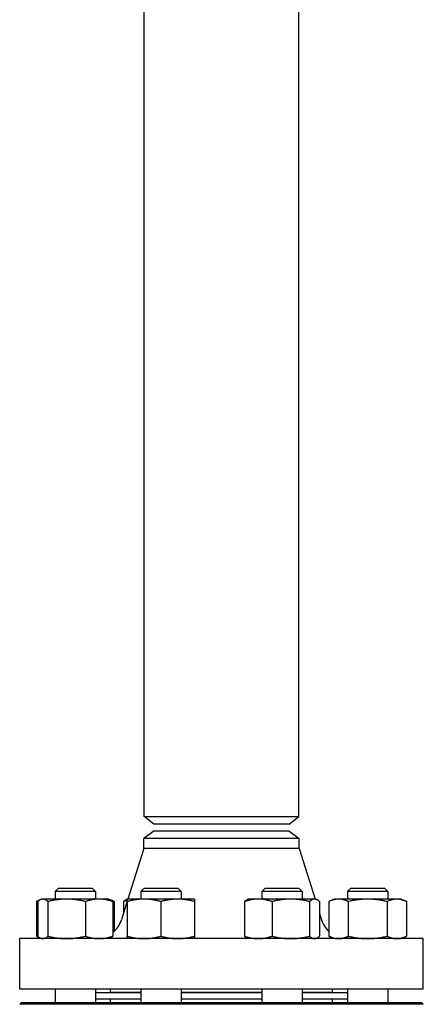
# Model space of a CAD drawing. Header units: inches. Extents: x 24 to 1128, y -58 to 748.
# Tile 495 of 656: x 597.47 to 604.97, y 386.93 to 405.21. Entities that reach past the tile are written whole.
import ezdxf

# ---------------------------------------------------------------- set-up
doc = ezdxf.new("R2010")
doc.units = ezdxf.units.IN
doc.header["$LTSCALE"] = 32
doc.header["$MEASUREMENT"] = 0
doc.layers.add('Visible (ANSI)', color=7, linetype='Continuous', lineweight=30)

msp = doc.modelspace()

# ---------------------------------------------------------------- linework, layer by layer
at = {"layer": 'Visible (ANSI)'}
for p, q in [((599.78063, 390.41659), (599.78063, 416.21825)), ((602.65563, 390.41659), (602.65563, 416.21825)), ((599.78063, 390.41659), (602.65563, 390.41659)), ((599.96363, 390.27617), (599.78063, 390.41659)), ((602.47263, 390.27617), (602.65563, 390.41659)), ((602.47263, 390.27617), (599.96363, 390.27617)), ((599.96563, 390.15117), (599.77813, 390.0073)), ((599.77813, 389.8245), (599.77813, 390.0073)), ((602.65813, 390.0073), (599.77813, 390.0073)), ((599.96563, 390.15117), (602.47063, 390.15117)), ((602.47063, 390.15117), (602.65813, 390.0073)), ((602.65813, 389.8245), (602.65813, 390.0073)), ((599.77813, 389.8245), (599.48061, 388.88517)), ((602.65813, 389.8245), (599.77813, 389.8245)), ((602.65813, 389.8245), (602.95565, 388.88517)), ((598.18943, 389.08617), (598.12693, 389.02367)), ((598.87693, 389.02367), (598.12693, 389.02367)), ((598.12693, 389.02367), (598.12693, 388.88517)), ((598.18943, 389.08617), (598.81443, 389.08617)), ((598.81443, 389.08617), (598.87693, 389.02367)), ((598.87693, 389.02367), (598.87693, 388.88517)), ((599.78054, 389.08617), (599.71804, 389.02367)), ((600.46804, 389.02367), (599.71804, 389.02367)), ((599.71804, 389.02367), (599.71804, 388.88517)), ((599.78054, 389.08617), (600.40554, 389.08617)), ((600.40554, 389.08617), (600.46804, 389.02367)), ((600.46804, 389.02367), (600.46804, 388.88517)), ((602.03072, 389.08617), (601.96822, 389.02367)), ((602.71822, 389.02367), (601.96822, 389.02367)), ((601.96822, 389.02367), (601.96822, 388.88517)), ((602.03072, 389.08617), (602.65572, 389.08617)), ((602.65572, 389.08617), (602.71822, 389.02367)), ((602.71822, 389.02367), (602.71822, 388.88517)), ((603.62184, 389.08617), (603.55934, 389.02367)), ((604.30934, 389.02367), (603.55934, 389.02367)), ((603.55934, 389.02367), (603.55934, 388.88517)), ((603.62184, 389.08617), (604.24684, 389.08617)), ((604.24684, 389.08617), (604.30934, 389.02367)), ((604.30934, 389.02367), (604.30934, 388.88517)), ((597.85488, 388.87489), (597.78024, 388.84008)), ((597.78024, 388.84008), (597.78024, 388.19626)), ((597.80483, 388.84008), (597.80483, 388.19626)), ((597.87693, 388.88517), (597.85488, 388.87489)), ((597.89822, 388.88517), (597.87693, 388.88517)), ((598.34017, 388.88517), (597.89822, 388.88517)), ((597.99162, 388.84008), (597.99162, 388.19626)), ((598.94387, 388.88517), (598.34017, 388.88517)), ((598.68871, 388.84008), (598.68871, 388.19626)), ((599.12693, 388.88517), (598.94387, 388.88517)), ((599.12693, 388.88517), (599.14897, 388.87489)), ((599.14897, 388.87489), (599.22361, 388.84008)), ((599.19902, 388.84008), (599.19902, 388.19626)), ((599.22361, 388.84008), (599.22361, 388.28605)), ((599.46804, 388.84548), (599.35868, 388.50019)), ((599.39595, 388.84008), (599.39595, 388.61785)), ((599.46804, 388.88517), (599.446, 388.87489)), ((599.78054, 388.88517), (599.46804, 388.88517)), ((599.46804, 388.84008), (599.46804, 388.19626)), ((600.40554, 388.88517), (599.78054, 388.88517)), ((600.09304, 388.84008), (600.09304, 388.19626)), ((600.71804, 388.88517), (600.40554, 388.88517)), ((600.71804, 388.84008), (600.71804, 388.19626)), ((601.64613, 388.84008), (601.64613, 388.19626)), ((601.71822, 388.88517), (601.69617, 388.87489)), ((601.90128, 388.88517), (601.71822, 388.88517)), ((602.50498, 388.88517), (601.90128, 388.88517)), ((602.15644, 388.84008), (602.15644, 388.19626)), ((602.94693, 388.88517), (602.50498, 388.88517)), ((602.85353, 388.84008), (602.85353, 388.19626)), ((602.96822, 388.88517), (602.94693, 388.88517)), ((602.96822, 388.88517), (602.99027, 388.87489)), ((603.04032, 388.84008), (603.04032, 388.19626)), ((603.30934, 388.88517), (603.21265, 388.84008)), ((603.21265, 388.84008), (603.21265, 388.19626)), ((603.39307, 388.88517), (603.30934, 388.88517)), ((603.93434, 388.88517), (603.39307, 388.88517)), ((603.57349, 388.84008), (603.57349, 388.19626)), ((604.4756, 388.88517), (603.93434, 388.88517)), ((604.29518, 388.84008), (604.29518, 388.19626)), ((604.55934, 388.88517), (604.4756, 388.88517)), ((604.55934, 388.88517), (604.65603, 388.84008)), ((604.65603, 388.84008), (604.65603, 388.19626)), ((603.04032, 388.61785), (603.07758, 388.50019)), ((597.85488, 388.16145), (597.78024, 388.19626)), ((603.30934, 388.15117), (603.21265, 388.19626)), ((604.55934, 388.15117), (604.65603, 388.19626)), ((604.96813, 388.15117), (597.46813, 388.15117)), ((597.46813, 387.21117), (597.46813, 388.15117)), ((597.87693, 388.15117), (597.85488, 388.16145)), ((599.12693, 388.15117), (599.14897, 388.16145)), ((601.71822, 388.15117), (601.69617, 388.16145)), ((602.96822, 388.15117), (602.99027, 388.16145)), ((604.96813, 387.21117), (604.96813, 388.15117)), ((604.96813, 387.21117), (597.46813, 387.21117)), ((598.12693, 387.21117), (598.12693, 386.96367)), ((598.87693, 387.21117), (598.87693, 386.96367)), ((599.71804, 387.14617), (598.87693, 387.14617)), ((599.15813, 387.15117), (599.15813, 387.21117)), ((599.71804, 387.15117), (599.15813, 387.15117)), ((599.27813, 387.14617), (599.27813, 387.15117)), ((599.71804, 387.21117), (599.71804, 386.96367)), ((600.46804, 387.21117), (600.46804, 386.96367)), ((601.96822, 387.15117), (600.46804, 387.15117)), ((601.96822, 387.14617), (600.46804, 387.14617)), ((601.96822, 387.21117), (601.96822, 386.96367)), ((602.71822, 387.21117), (602.71822, 386.96367)), ((603.27813, 387.15117), (602.71822, 387.15117)), ((603.55934, 387.14617), (602.71822, 387.14617)), ((603.15813, 387.14617), (603.15813, 387.15117)), ((603.27813, 387.15117), (603.27813, 387.21117)), ((603.55934, 387.21117), (603.55934, 386.96367)), ((604.30934, 387.21117), (604.30934, 386.96367)), ((597.49938, 386.96367), (597.46813, 386.93242)), ((604.96813, 386.93242), (597.46813, 386.93242)), ((597.49938, 386.96367), (604.93688, 386.96367)), ((599.71804, 387.02617), (598.87693, 387.02617)), ((599.15813, 386.96367), (599.15813, 387.02617)), ((601.96822, 387.02617), (600.46804, 387.02617)), ((603.55934, 387.02617), (602.71822, 387.02617)), ((603.27813, 386.96367), (603.27813, 387.02617)), ((604.93688, 386.96367), (604.96813, 386.93242))]:
    msp.add_line(p, q, dxfattribs=at)
for centre, start, end in [((598.88202, 388.65117), 309.346629, 342.425284), ((603.55425, 388.65117), 197.574716, 226.906395)]:
    msp.add_arc(centre, 0.5, start, end, dxfattribs=at)
for points, weights in [([(597.83122, 388.86116), (597.80655, 388.85235), (597.78024, 388.84008)], [1.01477953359, 1.01005189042, 1]), ([(597.89822, 388.88517), (597.85488, 388.88517), (597.80483, 388.84008)], [1, 1.0379548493, 1]), ([(597.99162, 388.84008), (597.94157, 388.88517), (597.89822, 388.88517)], [1, 1.0379548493, 1]), ([(598.34017, 388.88517), (598.1784, 388.88517), (597.99162, 388.84008)], [1, 1.0379548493, 1]), ([(598.68871, 388.84008), (598.50193, 388.88517), (598.34017, 388.88517)], [1, 1.0379548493, 1]), ([(598.94387, 388.88517), (598.82545, 388.88517), (598.68871, 388.84008)], [1, 1.0379548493, 1]), ([(599.19902, 388.84008), (599.06229, 388.88517), (598.94387, 388.88517)], [1, 1.0379548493, 1]), ([(599.14897, 388.87489), (599.17263, 388.86386), (599.19902, 388.84008)], [1.01895290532, 1.01965956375, 1]), ([(599.22361, 388.84008), (599.1973, 388.85235), (599.17263, 388.86116)], [1, 1.01005189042, 1.01477953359]), ([(599.39595, 388.84008), (599.42234, 388.86386), (599.446, 388.87489)], [1, 1.01965956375, 1.01895290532]), ([(599.46804, 388.86116), (599.43316, 388.85235), (599.39595, 388.84008)], [1.01477953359, 1.01005189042, 1]), ([(599.46804, 388.84008), (599.46804, 388.88517), (599.46804, 388.88517)], [1, 1.0379548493, 1]), ([(599.78054, 388.88517), (599.63551, 388.88517), (599.46804, 388.84008)], [1, 1.0379548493, 1]), ([(600.09304, 388.84008), (599.92558, 388.88517), (599.78054, 388.88517)], [1, 1.0379548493, 1]), ([(600.40554, 388.88517), (600.26051, 388.88517), (600.09304, 388.84008)], [1, 1.0379548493, 1]), ([(600.71804, 388.84008), (600.55058, 388.88517), (600.40554, 388.88517)], [1, 1.0379548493, 1]), ([(600.71804, 388.88517), (600.71804, 388.88517), (600.71804, 388.84008)], [1, 1.0379548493, 1]), ([(601.90128, 388.88517), (601.78286, 388.88517), (601.64613, 388.84008)], [1, 1.0379548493, 1]), ([(601.64613, 388.84008), (601.67251, 388.86386), (601.69617, 388.87489)], [1, 1.01965956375, 1.01895290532]), ([(602.15644, 388.84008), (602.0197, 388.88517), (601.90128, 388.88517)], [1, 1.0379548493, 1]), ([(602.50498, 388.88517), (602.34322, 388.88517), (602.15644, 388.84008)], [1, 1.0379548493, 1]), ([(602.85353, 388.84008), (602.66675, 388.88517), (602.50498, 388.88517)], [1, 1.0379548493, 1]), ([(602.94693, 388.88517), (602.90358, 388.88517), (602.85353, 388.84008)], [1, 1.0379548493, 1]), ([(603.04032, 388.84008), (602.99027, 388.88517), (602.94693, 388.88517)], [1, 1.0379548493, 1]), ([(603.39307, 388.88517), (603.30934, 388.88517), (603.21265, 388.84008)], [1, 1.0379548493, 1]), ([(603.57349, 388.84008), (603.47681, 388.88517), (603.39307, 388.88517)], [1, 1.0379548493, 1]), ([(603.93434, 388.88517), (603.76687, 388.88517), (603.57349, 388.84008)], [1, 1.0379548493, 1]), ([(604.29518, 388.84008), (604.10181, 388.88517), (603.93434, 388.88517)], [1, 1.0379548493, 1]), ([(604.4756, 388.88517), (604.39187, 388.88517), (604.29518, 388.84008)], [1, 1.0379548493, 1]), ([(604.65603, 388.84008), (604.55934, 388.88517), (604.4756, 388.88517)], [1, 1.0379548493, 1]), ([(597.78024, 388.19626), (597.80655, 388.18399), (597.83122, 388.17518)], [1, 1.01005189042, 1.01477953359]), ([(597.80483, 388.19626), (597.85488, 388.15117), (597.89822, 388.15117)], [1, 1.0379548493, 1]), ([(597.89822, 388.15117), (597.94157, 388.15117), (597.99162, 388.19626)], [1, 1.0379548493, 1]), ([(597.99162, 388.19626), (598.1784, 388.15117), (598.34017, 388.15117)], [1, 1.0379548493, 1]), ([(598.34017, 388.15117), (598.50193, 388.15117), (598.68871, 388.19626)], [1, 1.0379548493, 1]), ([(598.68871, 388.19626), (598.82545, 388.15117), (598.94387, 388.15117)], [1, 1.0379548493, 1]), ([(598.94387, 388.15117), (599.06229, 388.15117), (599.19902, 388.19626)], [1, 1.0379548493, 1]), ([(599.19902, 388.19626), (599.17263, 388.17248), (599.14897, 388.16145)], [1, 1.01965956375, 1.01895290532]), ([(599.46804, 388.15117), (599.46804, 388.15117), (599.46804, 388.19626)], [1, 1.0379548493, 1]), ([(599.46804, 388.19626), (599.63551, 388.15117), (599.78054, 388.15117)], [1, 1.0379548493, 1]), ([(599.78054, 388.15117), (599.92558, 388.15117), (600.09304, 388.19626)], [1, 1.0379548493, 1]), ([(600.09304, 388.19626), (600.26051, 388.15117), (600.40554, 388.15117)], [1, 1.0379548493, 1]), ([(600.40554, 388.15117), (600.55058, 388.15117), (600.71804, 388.19626)], [1, 1.0379548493, 1]), ([(600.71804, 388.19626), (600.71804, 388.15117), (600.71804, 388.15117)], [1, 1.0379548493, 1]), ([(601.69617, 388.16145), (601.67251, 388.17248), (601.64613, 388.19626)], [1.01895290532, 1.01965956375, 1]), ([(601.64613, 388.19626), (601.78286, 388.15117), (601.90128, 388.15117)], [1, 1.0379548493, 1]), ([(601.90128, 388.15117), (602.0197, 388.15117), (602.15644, 388.19626)], [1, 1.0379548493, 1]), ([(602.15644, 388.19626), (602.34322, 388.15117), (602.50498, 388.15117)], [1, 1.0379548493, 1]), ([(602.50498, 388.15117), (602.66675, 388.15117), (602.85353, 388.19626)], [1, 1.0379548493, 1]), ([(602.85353, 388.19626), (602.90358, 388.15117), (602.94693, 388.15117)], [1, 1.0379548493, 1]), ([(602.94693, 388.15117), (602.99027, 388.15117), (603.04032, 388.19626)], [1, 1.0379548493, 1]), ([(603.21265, 388.19626), (603.30934, 388.15117), (603.39307, 388.15117)], [1, 1.0379548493, 1]), ([(603.39307, 388.15117), (603.47681, 388.15117), (603.57349, 388.19626)], [1, 1.0379548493, 1]), ([(603.57349, 388.19626), (603.76687, 388.15117), (603.93434, 388.15117)], [1, 1.0379548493, 1]), ([(603.93434, 388.15117), (604.10181, 388.15117), (604.29518, 388.19626)], [1, 1.0379548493, 1]), ([(604.29518, 388.19626), (604.39187, 388.15117), (604.4756, 388.15117)], [1, 1.0379548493, 1]), ([(604.4756, 388.15117), (604.55934, 388.15117), (604.65603, 388.19626)], [1, 1.0379548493, 1])]:
    msp.add_rational_spline(points, weights, degree=2, dxfattribs=at)

doc.saveas('drawing.dxf')
